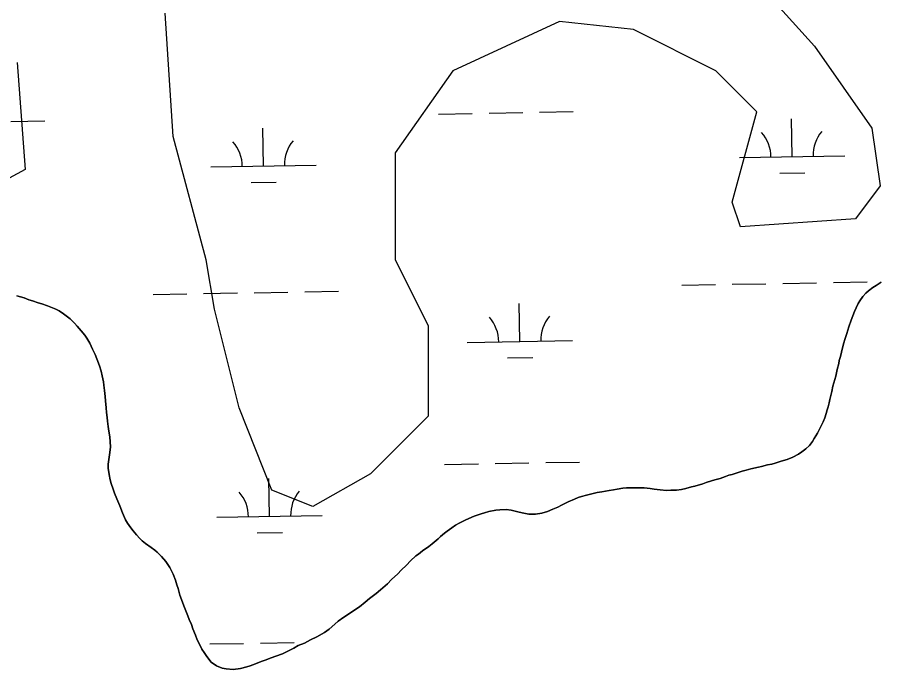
# Model space of a CAD drawing. Extents: x 3903937 to 3942190, y 260677 to 286651.
# Drawn here: x 3917570 to 3918389, y 279062 to 279684 of the extents above; entities that cross this region are included whole.
import ezdxf

# ---------------------------------------------------------------- set-up
doc = ezdxf.new("R2010")
doc.units = 0
for name, color, linetype in [('V-RIVR-EDGE', 7, 'Continuous'), ('V-SITE-VEGE', 7, 'Continuous'), ('V-TOPO-SHOR', 7, 'Continuous'), ('V-WETL-SWMP', 7, 'Continuous')]:
    doc.layers.add(name, color=color, linetype=linetype)

msp = doc.modelspace()

# ---------------------------------------------------------------- linework, layer by layer
at = {"layer": 'V-RIVR-EDGE'}
msp.add_spline([(3921377.29, 279062.17), (3921266.29, 279148.89), (3921205.7, 279194.69), (3921163.04, 279223.93), (3921117.47, 279259.01), (3921069, 279295.07), (3920989.51, 279356.45), (3920904.19, 279419.8), (3920848.46, 279465.1), (3920819.38, 279491.39), (3920764.61, 279532.32), (3920724.87, 279564.47), (3920717.6, 279574.2), (3920711.78, 279577.13), (3920707.91, 279580.05), (3920703.06, 279584.44), (3920697.73, 279590.28), (3920694.35, 279596.11), (3920679.81, 279608.29), (3920653.63, 279627.78), (3920647.82, 279633.14), (3920617.29, 279659.92), (3920603.23, 279669.67), (3920586.26, 279680.4), (3920572.19, 279685.77), (3920561.53, 279694.06), (3920554.73, 279695.04), (3920536.31, 279710.14), (3920503.84, 279735.48), (3920470.41, 279766.15), (3920409.85, 279826.52), (3920360.43, 279874.24), (3920304.23, 279925.85), (3920246.1, 279984.27), (3920184.08, 280042.22), (3920087.18, 280134.73), (3920077, 280142.52), (3920067.8, 280150.8), (3920023.21, 280189.76), (3919970.39, 280236.03), (3919916.12, 280284.72), (3919868.64, 280327.09), (3919856.04, 280338.29), (3919841.01, 280349.99), (3919835.19, 280353.4), (3919829.38, 280360.7), (3919822.12, 280368), (3919811.45, 280375.31), (3919804.66, 280378.73), (3919792.54, 280387.98), (3919778.98, 280401.13), (3919755.23, 280421.1), (3919718.88, 280448.39), (3919686.88, 280472.26), (3919581.74, 280567.7), (3919547.82, 280598.38), (3919513.89, 280625.18), (3919481.9, 280648.57), (3919448.92, 280669.04), (3919419.83, 280686.11), (3919392.68, 280705.61), (3919362.14, 280728.02), (3919330.15, 280752.87), (3919280.72, 280793.78), (3919246.79, 280820.09), (3919120.76, 280914.13), (3919044.16, 280969.68), (3918969.03, 281026.69), (3918955.46, 281036.92), (3918936.55, 281049.59), (3918911.83, 281069.56), (3918858.99, 281106.6), (3918831.84, 281126.58), (3918795.98, 281157.26), (3918776.59, 281169.45), (3918764.95, 281177.25), (3918748.96, 281193.32), (3918725.7, 281210.86), (3918705.34, 281224.99), (3918662.68, 281257.63), (3918621.47, 281285.9), (3918549.73, 281337.56), (3918525.01, 281357.04), (3918475.57, 281395.53), (3918463.46, 281407.22), (3918446.97, 281418.91), (3918411.11, 281449.11), (3918340.83, 281503.67), (3918290.91, 281544.11), (3918205.12, 281613.28), (3918154.72, 281655.65), (3918107.71, 281694.13), (3918054.88, 281736.51), (3917982.66, 281793.03), (3917905.11, 281852.47), (3917811.07, 281925.54), (3917735.94, 281981.09), (3917707.82, 282002.53), (3917655.96, 282042.96), (3917607.5, 282085.33), (3917579.89, 282111.14), (3917553.72, 282135.49), (3917491.71, 282196.35), (3917440.85, 282248.43), (3917425.11, 282263.78)], degree=3, dxfattribs=at)
at = {"layer": 'V-SITE-VEGE'}
for p, q in [((3918256.01, 279735.18), (3918326.24, 279657.11)), ((3917717.61, 279571.23), (3917709.8, 279688.33)), ((3918084.35, 279680.53), (3917982.91, 279633.68)), ((3918154.57, 279672.72), (3918084.35, 279680.53)), ((3918232.6, 279633.68), (3918154.57, 279672.72)), ((3918326.24, 279657.11), (3918380.86, 279579.04)), ((3917569.35, 279641.49), (3917577.15, 279540)), ((3917982.91, 279633.68), (3917928.29, 279555.62)), ((3918271.62, 279594.65), (3918232.6, 279633.68)), ((3918248.21, 279508.78), (3918271.62, 279594.65)), ((3918380.86, 279579.04), (3918388.66, 279524.39)), ((3917748.82, 279454.13), (3917717.61, 279571.23)), ((3917928.29, 279555.62), (3917928.29, 279454.13)), ((3917577.15, 279540), (3917491.32, 279493.16)), ((3918388.66, 279524.39), (3918365.25, 279493.16)), ((3918256.01, 279485.36), (3918248.21, 279508.78)), ((3918365.25, 279493.16), (3918256.01, 279485.36)), ((3917756.62, 279407.29), (3917748.82, 279454.13)), ((3917928.29, 279454.13), (3917959.5, 279391.67)), ((3917780.03, 279313.6), (3917756.62, 279407.29)), ((3917959.5, 279391.67), (3917959.5, 279305.8)), ((3917811.24, 279235.54), (3917780.03, 279313.6)), ((3917959.5, 279305.8), (3917904.88, 279251.15)), ((3917904.88, 279251.15), (3917850.26, 279219.92)), ((3917850.26, 279219.92), (3917811.24, 279235.54))]:
    msp.add_line(p, q, dxfattribs=at)
at = {"layer": 'V-TOPO-SHOR'}
for points in [[(3918340.37, 279318.27), (3918341.03, 279321.47), (3918341.86, 279325.28), (3918342.68, 279329.23), (3918343.83, 279334.1), (3918344.65, 279337.29), (3918346.43, 279343.68), (3918347.91, 279350.07), (3918349.38, 279355.69), (3918349.89, 279358.73), (3918350.86, 279362.38), (3918351.85, 279366.64), (3918352.98, 279370.75), (3918354.28, 279375.46), (3918355.1, 279378.65), (3918357.02, 279384.27), (3918358.8, 279390.65), (3918361.04, 279396.88), (3918362.64, 279401.13), (3918364.23, 279405.22), (3918365.97, 279408.56), (3918367.87, 279412.65), (3918369.29, 279415.37), (3918372.1, 279419.3), (3918375.2, 279422.45), (3918377.53, 279424.71), (3918381.7, 279427.85), (3918384.94, 279429.78), (3918389.73, 279432.9)], [(3917569.26, 279420.03), (3917575.95, 279417.93), (3917580.65, 279416.33), (3917583.99, 279415.21), (3917589.31, 279413.44), (3917592.81, 279412.32), (3917598.12, 279410.4), (3917601.3, 279409.28), (3917606.16, 279407.21), (3917609.19, 279405.63), (3917613.57, 279402.97), (3917617.34, 279400.16), (3917619.6, 279398.14)], [(3917619.6, 279398.14), (3917623.81, 279394.1), (3917626.51, 279391.15), (3917630.25, 279386.82), (3917633.7, 279382.48), (3917635.48, 279379.71), (3917638.31, 279374.93), (3917640.96, 279369.39), (3917643.63, 279364.31), (3917645.09, 279360.31), (3917647.58, 279353.4), (3917649.17, 279348.33), (3917650.02, 279343.89), (3917651.3, 279338.22), (3917651.86, 279335.16), (3917652.38, 279329.96), (3917652.9, 279324.45), (3917653.14, 279320.17), (3917653.95, 279313.6), (3917654.33, 279309.16), (3917654.87, 279304.57), (3917655.27, 279301.05), (3917655.95, 279295.85), (3917656.49, 279291.41), (3917657.32, 279286.06), (3917657.85, 279281.47), (3917657.93, 279276.58), (3917657.38, 279271.09), (3917656.35, 279264.54), (3917655.82, 279260.12), (3917655.91, 279256.3), (3917656.89, 279250.49), (3917657.87, 279245.28), (3917658.73, 279241.91), (3917660.63, 279236.38), (3917661.94, 279232.54), (3917664.14, 279227.16), (3917666.94, 279220.55), (3917669.58, 279214.09), (3917672.37, 279207.17), (3917674.15, 279204.24), (3917677.43, 279199.61), (3917679.53, 279196.98), (3917682.83, 279192.96), (3917685.98, 279189.55), (3917688.23, 279187.37), (3917691.39, 279184.72), (3917696.52, 279180.98), (3917700, 279178.63), (3917702.41, 279176.6), (3917706.46, 279172.57), (3917710.51, 279167.77), (3917714.23, 279162.21), (3917717.64, 279155.9), (3917719.68, 279149.91), (3917720.99, 279145.61), (3917722.16, 279142.23), (3917723.88, 279135.79), (3917726.37, 279129.18), (3917727.54, 279125.81), (3917729.44, 279121.04), (3917731.35, 279116.12), (3917732.82, 279112.59), (3917734.88, 279107.82), (3917736.34, 279103.83), (3917738.68, 279097.68), (3917740.29, 279093.53), (3917743.25, 279087.99), (3917744.88, 279084.45), (3917746.81, 279081.36), (3917749.5, 279077.5), (3917753.69, 279072.24), (3917758.52, 279068.65), (3917764.13, 279066.58), (3917767.93, 279065.75), (3917774.34, 279065.19), (3917781.38, 279066.29), (3917787.51, 279067.72), (3917790.58, 279068.74), (3917795.65, 279070.49), (3917801.03, 279072.69), (3917804.72, 279074.01), (3917810.55, 279076.35), (3917815.01, 279077.96), (3917821.46, 279080.15), (3917825.62, 279082.22), (3917831.93, 279085.63), (3917836.09, 279088), (3917842.24, 279090.35), (3917847.94, 279093.46), (3917853.78, 279096.11), (3917861.18, 279100.42), (3917865.51, 279103.55), (3917870.93, 279108.35), (3917874.19, 279111.2), (3917879.44, 279115.08), (3917885.76, 279118.95), (3917890.86, 279122.38), (3917894.26, 279124.77), (3917899.83, 279129.26), (3917903.85, 279132.55)], [(3917903.85, 279132.55), (3917910.19, 279137.49), (3917914.22, 279140.93), (3917920.88, 279146.63), (3917924.91, 279150.53), (3917930.65, 279156.09), (3917934.06, 279159.54), (3917938.88, 279164.35), (3917942.91, 279168.4), (3917947.88, 279173.06), (3917950.5, 279174.85), (3917954.37, 279177.84), (3917960.08, 279182.02), (3917963.48, 279184.56), (3917969.21, 279189.35), (3917971.38, 279191.45), (3917974.95, 279194.6), (3917977.73, 279196.54), (3917981.9, 279199.84), (3917985.61, 279202.22), (3917989.15, 279204.3), (3917994.7, 279207.11), (3917998.23, 279208.73), (3918003.31, 279210.78), (3918010.06, 279213.12), (3918013.13, 279213.98), (3918017.12, 279215.29), (3918023.86, 279216.4), (3918027.53, 279216.8), (3918033.79, 279217), (3918038.52, 279216.47), (3918044.75, 279214.99), (3918048.86, 279214.01), (3918055.1, 279212.84), (3918061.36, 279212.74), (3918067.48, 279213.55), (3918072.85, 279215.3), (3918078.08, 279217.35), (3918082.7, 279219.41), (3918086.24, 279221.19), (3918092.55, 279224.29), (3918098.55, 279227.1), (3918102.08, 279228.41), (3918105.15, 279229.43), (3918109.91, 279230.88), (3918113.59, 279231.74), (3918119.87, 279233.16), (3918124.46, 279234), (3918131.35, 279235.11), (3918135.49, 279235.81), (3918139.16, 279236.51), (3918144.52, 279237.34), (3918147.73, 279237.59), (3918152.62, 279237.82), (3918155.83, 279237.77), (3918161.17, 279237.83), (3918164.68, 279237.62), (3918170.17, 279236.92), (3918174.13, 279236.55), (3918179.77, 279235.69), (3918185.87, 279235.14), (3918189.84, 279235.38), (3918195.19, 279235.6), (3918200.08, 279236.13), (3918204.22, 279236.97), (3918209.59, 279238.57), (3918212.81, 279239.43), (3918220.32, 279241.6), (3918223.55, 279242.62), (3918228.46, 279244.21), (3918231.68, 279245.23), (3918236.75, 279246.67), (3918241.81, 279248.42), (3918245.04, 279249.59), (3918248.11, 279250.46), (3918252.87, 279252.06), (3918257.77, 279253.51), (3918261.3, 279254.37), (3918265.75, 279255.67), (3918273.11, 279257.23), (3918276.17, 279258.09), (3918281.69, 279259.38), (3918285.67, 279260.23), (3918289.05, 279261.24), (3918294.58, 279262.98), (3918300.41, 279264.72), (3918305.63, 279266.78), (3918311.18, 279269.74), (3918314.42, 279271.82), (3918318.13, 279274.66), (3918321.54, 279277.97), (3918324.35, 279281.59), (3918326.08, 279284.61), (3918329.06, 279289.75), (3918331.9, 279295.2), (3918334.58, 279300.5), (3918336.02, 279304.15), (3918337.46, 279308.25), (3918338.43, 279311.74), (3918339.39, 279314.63), (3918340.37, 279318.27)]]:
    msp.add_lwpolyline(points, dxfattribs=at)
at = {"layer": 'V-WETL-SWMP'}
for p, q in [((3917969.4, 279592.57), (3918001.39, 279593.14)), ((3918017.39, 279593.42), (3918049.38, 279593.98)), ((3918065.38, 279594.26), (3918097.38, 279594.83)), ((3917563.55, 279585.43), (3917595.55, 279585.99)), ((3918305, 279552.04), (3918304.37, 279588.04)), ((3917803.17, 279543.21), (3917802.54, 279579.2)), ((3918255.01, 279551.16), (3918355, 279552.92)), ((3917753.18, 279542.33), (3917853.17, 279544.09)), ((3918293.28, 279536.4), (3918317.27, 279536.83)), ((3917791.45, 279527.57), (3917815.44, 279527.99)), ((3918200.29, 279430.11), (3918232.29, 279430.67)), ((3918248.28, 279430.95), (3918280.28, 279431.52)), ((3918296.28, 279431.8), (3918328.27, 279432.36)), ((3918344.27, 279432.64), (3918376.26, 279433.21)), ((3918381.7, 279427.84), (3918377.53, 279424.71)), ((3918384.94, 279429.78), (3918381.7, 279427.84)), ((3918389.73, 279432.9), (3918384.94, 279429.78)), ((3917575.95, 279417.93), (3917569.26, 279420.03)), ((3917698.46, 279421.28), (3917730.46, 279421.84)), ((3917746.45, 279422.12), (3917778.45, 279422.68)), ((3917794.45, 279422.97), (3917826.44, 279423.53)), ((3917842.44, 279423.81), (3917874.43, 279424.37)), ((3918375.2, 279422.45), (3918372.1, 279419.3)), ((3918377.53, 279424.71), (3918375.2, 279422.45)), ((3917580.65, 279416.33), (3917575.95, 279417.93)), ((3917584, 279415.21), (3917580.65, 279416.33)), ((3917589.31, 279413.44), (3917584, 279415.21)), ((3917592.8, 279412.32), (3917589.31, 279413.44)), ((3917598.12, 279410.4), (3917592.8, 279412.32)), ((3918046.62, 279376.66), (3918045.98, 279412.65)), ((3918367.87, 279412.65), (3918365.97, 279408.56)), ((3918369.29, 279415.37), (3918367.87, 279412.65)), ((3918372.1, 279419.3), (3918369.29, 279415.37)), ((3917601.31, 279409.28), (3917598.12, 279410.4)), ((3917606.16, 279407.21), (3917601.31, 279409.28)), ((3917609.19, 279405.63), (3917606.16, 279407.21)), ((3917613.57, 279402.97), (3917609.19, 279405.63)), ((3918364.23, 279405.22), (3918362.64, 279401.13)), ((3918365.97, 279408.56), (3918364.23, 279405.22)), ((3917617.34, 279400.16), (3917613.57, 279402.97)), ((3917619.6, 279398.14), (3917617.34, 279400.16)), ((3917623.81, 279394.1), (3917619.6, 279398.14)), ((3918361.04, 279396.88), (3918358.8, 279390.65)), ((3918362.64, 279401.13), (3918361.04, 279396.88)), ((3917626.51, 279391.15), (3917623.81, 279394.1)), ((3917630.25, 279386.82), (3917626.51, 279391.15)), ((3917633.7, 279382.48), (3917630.25, 279386.82)), ((3918358.8, 279390.65), (3918357.02, 279384.27)), ((3917635.48, 279379.71), (3917633.7, 279382.48)), ((3917638.31, 279374.93), (3917635.48, 279379.71)), ((3918355.1, 279378.65), (3918354.28, 279375.46)), ((3918357.02, 279384.27), (3918355.1, 279378.65)), ((3917640.96, 279369.39), (3917638.31, 279374.93)), ((3917996.62, 279375.78), (3918096.61, 279377.54)), ((3918352.98, 279370.75), (3918351.85, 279366.64)), ((3918354.28, 279375.46), (3918352.98, 279370.75)), ((3917643.63, 279364.3), (3917640.96, 279369.39)), ((3917645.09, 279360.31), (3917643.63, 279364.3)), ((3918350.86, 279362.38), (3918349.89, 279358.74)), ((3918351.85, 279366.64), (3918350.86, 279362.38)), ((3917647.57, 279353.4), (3917645.09, 279360.31)), ((3918034.89, 279361.02), (3918058.89, 279361.44)), ((3918349.38, 279355.69), (3918347.91, 279350.06)), ((3918349.89, 279358.74), (3918349.38, 279355.69)), ((3917649.17, 279348.33), (3917647.57, 279353.4)), ((3917650.02, 279343.89), (3917649.17, 279348.33)), ((3918347.91, 279350.06), (3918346.43, 279343.68)), ((3917651.3, 279338.22), (3917650.02, 279343.89)), ((3917651.86, 279335.16), (3917651.3, 279338.22)), ((3918346.43, 279343.68), (3918344.65, 279337.29)), ((3917652.38, 279329.96), (3917651.86, 279335.16)), ((3917652.9, 279324.45), (3917652.38, 279329.96)), ((3918343.83, 279334.1), (3918342.69, 279329.23)), ((3918344.65, 279337.29), (3918343.83, 279334.1)), ((3917653.14, 279320.17), (3917652.9, 279324.45)), ((3918341.03, 279321.47), (3918340.37, 279318.27)), ((3918341.86, 279325.28), (3918341.03, 279321.47)), ((3918342.69, 279329.23), (3918341.86, 279325.28)), ((3917653.95, 279313.6), (3917653.14, 279320.17)), ((3917654.33, 279309.16), (3917653.95, 279313.6)), ((3918339.39, 279314.63), (3918338.43, 279311.74)), ((3918340.37, 279318.27), (3918339.39, 279314.63)), ((3917654.87, 279304.57), (3917654.33, 279309.16)), ((3918337.46, 279308.24), (3918336.02, 279304.15)), ((3918338.43, 279311.74), (3918337.46, 279308.24)), ((3917655.27, 279301.05), (3917654.87, 279304.57)), ((3917655.95, 279295.85), (3917655.27, 279301.05)), ((3918334.58, 279300.5), (3918331.9, 279295.2)), ((3918336.02, 279304.15), (3918334.58, 279300.5)), ((3917656.49, 279291.41), (3917655.95, 279295.85)), ((3917657.32, 279286.06), (3917656.49, 279291.41)), ((3918329.06, 279289.75), (3918326.08, 279284.61)), ((3918331.9, 279295.2), (3918329.06, 279289.75)), ((3917657.85, 279281.47), (3917657.32, 279286.06)), ((3917657.93, 279276.58), (3917657.85, 279281.47)), ((3918324.35, 279281.59), (3918321.54, 279277.97)), ((3918326.08, 279284.61), (3918324.35, 279281.59)), ((3917657.38, 279271.09), (3917657.93, 279276.58)), ((3918318.13, 279274.66), (3918314.42, 279271.82)), ((3918321.54, 279277.97), (3918318.13, 279274.66)), ((3917655.83, 279260.12), (3917656.35, 279264.54)), ((3917656.35, 279264.54), (3917657.38, 279271.09)), ((3918300.41, 279264.72), (3918294.58, 279262.98)), ((3918305.63, 279266.78), (3918300.41, 279264.72)), ((3918311.18, 279269.74), (3918305.63, 279266.78)), ((3918314.42, 279271.82), (3918311.18, 279269.74)), ((3917655.92, 279256.3), (3917655.83, 279260.12)), ((3917656.89, 279250.49), (3917655.92, 279256.3)), ((3917975.25, 279259.95), (3918007.25, 279260.51)), ((3918023.24, 279260.79), (3918055.24, 279261.36)), ((3918071.24, 279261.64), (3918103.23, 279262.2)), ((3918265.75, 279255.67), (3918261.3, 279254.37)), ((3918273.1, 279257.23), (3918265.75, 279255.67)), ((3918276.17, 279258.09), (3918273.1, 279257.23)), ((3918281.69, 279259.38), (3918276.17, 279258.09)), ((3918285.68, 279260.23), (3918281.69, 279259.38)), ((3918289.05, 279261.24), (3918285.68, 279260.23)), ((3918294.58, 279262.98), (3918289.05, 279261.24)), ((3917657.87, 279245.28), (3917656.89, 279250.49)), ((3918241.81, 279248.42), (3918236.75, 279246.67)), ((3918245.04, 279249.59), (3918241.81, 279248.42)), ((3918248.11, 279250.46), (3918245.04, 279249.59)), ((3918252.87, 279252.06), (3918248.11, 279250.46)), ((3918257.77, 279253.51), (3918252.87, 279252.06)), ((3918261.3, 279254.37), (3918257.77, 279253.51)), ((3917658.73, 279241.91), (3917657.87, 279245.28)), ((3917660.63, 279236.38), (3917658.73, 279241.91)), ((3917809.03, 279210.59), (3917808.4, 279246.58)), ((3918212.81, 279239.43), (3918209.59, 279238.57)), ((3918220.32, 279241.6), (3918212.81, 279239.43)), ((3918223.55, 279242.61), (3918220.32, 279241.6)), ((3918228.46, 279244.21), (3918223.55, 279242.61)), ((3918231.68, 279245.23), (3918228.46, 279244.21)), ((3918236.75, 279246.67), (3918231.68, 279245.23)), ((3917661.94, 279232.54), (3917660.63, 279236.38)), ((3917664.14, 279227.16), (3917661.94, 279232.54)), ((3918113.59, 279231.74), (3918109.91, 279230.88)), ((3918119.87, 279233.16), (3918113.59, 279231.74)), ((3918124.46, 279234), (3918119.87, 279233.16)), ((3918131.35, 279235.11), (3918124.46, 279234)), ((3918135.49, 279235.81), (3918131.35, 279235.11)), ((3918139.16, 279236.51), (3918135.49, 279235.81)), ((3918144.52, 279237.34), (3918139.16, 279236.51)), ((3918147.73, 279237.59), (3918144.52, 279237.34)), ((3918152.62, 279237.82), (3918147.73, 279237.59)), ((3918155.83, 279237.76), (3918152.62, 279237.82)), ((3918161.17, 279237.83), (3918155.83, 279237.76)), ((3918164.68, 279237.62), (3918161.17, 279237.83)), ((3918170.17, 279236.92), (3918164.68, 279237.62)), ((3918174.13, 279236.55), (3918170.17, 279236.92)), ((3918179.77, 279235.69), (3918174.13, 279236.55)), ((3918185.86, 279235.14), (3918179.77, 279235.69)), ((3918189.84, 279235.38), (3918185.86, 279235.14)), ((3918195.19, 279235.6), (3918189.84, 279235.38)), ((3918200.08, 279236.13), (3918195.19, 279235.6)), ((3918204.22, 279236.97), (3918200.08, 279236.13)), ((3918209.59, 279238.57), (3918204.22, 279236.97)), ((3917666.94, 279220.55), (3917664.14, 279227.16)), ((3918092.54, 279224.29), (3918086.23, 279221.19)), ((3918098.55, 279227.09), (3918092.54, 279224.29)), ((3918102.08, 279228.41), (3918098.55, 279227.09)), ((3918105.15, 279229.43), (3918102.08, 279228.41)), ((3918109.91, 279230.88), (3918105.15, 279229.43)), ((3917669.58, 279214.09), (3917666.94, 279220.55)), ((3918017.12, 279215.29), (3918013.13, 279213.98)), ((3918023.86, 279216.4), (3918017.12, 279215.29)), ((3918027.53, 279216.8), (3918023.86, 279216.4)), ((3918033.79, 279217), (3918027.53, 279216.8)), ((3918038.52, 279216.47), (3918033.79, 279217)), ((3918044.75, 279214.99), (3918038.52, 279216.47)), ((3918048.86, 279214.01), (3918044.75, 279214.99)), ((3918072.85, 279215.3), (3918067.48, 279213.55)), ((3918078.08, 279217.35), (3918072.85, 279215.3)), ((3918082.69, 279219.41), (3918078.08, 279217.35)), ((3918086.23, 279221.19), (3918082.69, 279219.41)), ((3917672.37, 279207.17), (3917669.58, 279214.09)), ((3917674.15, 279204.24), (3917672.37, 279207.17)), ((3917759.04, 279209.71), (3917859.02, 279211.47)), ((3917994.7, 279207.11), (3917989.15, 279204.3)), ((3917998.23, 279208.73), (3917994.7, 279207.11)), ((3918003.31, 279210.78), (3917998.23, 279208.73)), ((3918010.06, 279213.12), (3918003.31, 279210.78)), ((3918013.13, 279213.98), (3918010.06, 279213.12)), ((3918055.1, 279212.84), (3918048.86, 279214.01)), ((3918061.36, 279212.74), (3918055.1, 279212.84)), ((3918067.48, 279213.55), (3918061.36, 279212.74)), ((3917677.44, 279199.61), (3917674.15, 279204.24)), ((3917679.53, 279196.98), (3917677.44, 279199.61)), ((3917981.9, 279199.83), (3917977.73, 279196.54)), ((3917985.61, 279202.22), (3917981.9, 279199.83)), ((3917989.15, 279204.3), (3917985.61, 279202.22)), ((3917682.82, 279192.96), (3917679.53, 279196.98)), ((3917685.98, 279189.55), (3917682.82, 279192.96)), ((3917797.3, 279194.95), (3917821.3, 279195.37)), ((3917971.38, 279191.45), (3917969.21, 279189.35)), ((3917974.95, 279194.6), (3917971.38, 279191.45)), ((3917977.73, 279196.54), (3917974.95, 279194.6)), ((3917688.23, 279187.37), (3917685.98, 279189.55)), ((3917691.39, 279184.72), (3917688.23, 279187.37)), ((3917696.52, 279180.98), (3917691.39, 279184.72)), ((3917960.08, 279182.02), (3917954.37, 279177.84)), ((3917963.48, 279184.56), (3917960.08, 279182.02)), ((3917969.21, 279189.35), (3917963.48, 279184.56)), ((3917700, 279178.63), (3917696.52, 279180.98)), ((3917702.41, 279176.6), (3917700, 279178.63)), ((3917706.46, 279172.57), (3917702.41, 279176.6)), ((3917950.5, 279174.85), (3917947.88, 279173.06)), ((3917954.37, 279177.84), (3917950.5, 279174.85)), ((3917710.51, 279167.77), (3917706.46, 279172.57)), ((3917714.23, 279162.21), (3917710.51, 279167.77)), ((3917942.91, 279168.4), (3917938.88, 279164.35)), ((3917947.88, 279173.06), (3917942.91, 279168.4)), ((3917717.64, 279155.9), (3917714.23, 279162.21)), ((3917934.06, 279159.54), (3917930.65, 279156.08)), ((3917938.88, 279164.35), (3917934.06, 279159.54)), ((3917719.68, 279149.91), (3917717.64, 279155.9)), ((3917720.99, 279145.61), (3917719.68, 279149.91)), ((3917924.91, 279150.53), (3917920.88, 279146.62)), ((3917930.65, 279156.08), (3917924.91, 279150.53)), ((3917722.15, 279142.23), (3917720.99, 279145.61)), ((3917723.88, 279135.79), (3917722.15, 279142.23)), ((3917914.22, 279140.93), (3917910.19, 279137.48)), ((3917920.88, 279146.62), (3917914.22, 279140.93)), ((3917726.37, 279129.18), (3917723.88, 279135.79)), ((3917910.19, 279137.48), (3917903.85, 279132.55)), ((3917727.54, 279125.81), (3917726.37, 279129.18)), ((3917729.44, 279121.04), (3917727.54, 279125.81)), ((3917894.26, 279124.77), (3917890.86, 279122.38)), ((3917899.83, 279129.26), (3917894.26, 279124.77)), ((3917903.85, 279132.55), (3917899.83, 279129.26)), ((3917731.35, 279116.12), (3917729.44, 279121.04)), ((3917885.76, 279118.95), (3917879.44, 279115.08)), ((3917890.86, 279122.38), (3917885.76, 279118.95)), ((3917732.82, 279112.59), (3917731.35, 279116.12)), ((3917734.88, 279107.82), (3917732.82, 279112.59)), ((3917870.93, 279108.35), (3917865.51, 279103.55)), ((3917874.19, 279111.2), (3917870.93, 279108.35)), ((3917879.44, 279115.08), (3917874.19, 279111.2)), ((3917736.34, 279103.83), (3917734.88, 279107.82)), ((3917738.68, 279097.68), (3917736.34, 279103.83)), ((3917861.18, 279100.42), (3917853.78, 279096.11)), ((3917865.51, 279103.55), (3917861.18, 279100.42)), ((3917740.29, 279093.53), (3917738.68, 279097.68)), ((3917743.26, 279087.99), (3917740.29, 279093.53)), ((3917847.94, 279093.46), (3917842.24, 279090.34)), ((3917853.78, 279096.11), (3917847.94, 279093.46)), ((3917744.88, 279084.45), (3917743.26, 279087.99)), ((3917746.81, 279081.36), (3917744.88, 279084.45)), ((3917752.31, 279089.5), (3917784.3, 279090.06)), ((3917800.3, 279090.34), (3917832.3, 279090.91)), ((3917831.93, 279085.63), (3917825.62, 279082.22)), ((3917836.09, 279088), (3917831.93, 279085.63)), ((3917842.24, 279090.34), (3917836.09, 279088)), ((3917749.5, 279077.5), (3917746.81, 279081.36)), ((3917753.69, 279072.24), (3917749.5, 279077.5)), ((3917810.56, 279076.35), (3917804.71, 279074.01)), ((3917815.01, 279077.96), (3917810.56, 279076.35)), ((3917821.46, 279080.15), (3917815.01, 279077.96)), ((3917825.62, 279082.22), (3917821.46, 279080.15)), ((3917758.52, 279068.65), (3917753.69, 279072.24)), ((3917764.13, 279066.58), (3917758.52, 279068.65)), ((3917787.51, 279067.72), (3917781.38, 279066.29)), ((3917790.58, 279068.74), (3917787.51, 279067.72)), ((3917795.65, 279070.49), (3917790.58, 279068.74)), ((3917801.03, 279072.69), (3917795.65, 279070.49)), ((3917804.71, 279074.01), (3917801.03, 279072.69)), ((3917767.93, 279065.75), (3917764.13, 279066.58)), ((3917774.34, 279065.19), (3917767.93, 279065.75)), ((3917781.38, 279066.29), (3917774.34, 279065.19))]:
    msp.add_line(p, q, dxfattribs=at)
for centre, start, end in [((3918360.23, 279553.49), 140.23658, 181.78024), ((3917858.4, 279544.66), 140.23658, 181.78024), ((3918249.76, 279551.55), 0.23658, 41.78024), ((3917747.93, 279542.71), 0.23658, 41.78024), ((3917991.37, 279376.16), 0.23658, 41.78024), ((3918101.84, 279378.1), 140.23658, 181.78024), ((3917753.79, 279210.09), 0.23658, 41.78024), ((3917864.26, 279212.03), 140.23658, 181.78024)]:
    msp.add_arc(centre, 35.25, start, end, dxfattribs=at)

doc.saveas('drawing.dxf')
